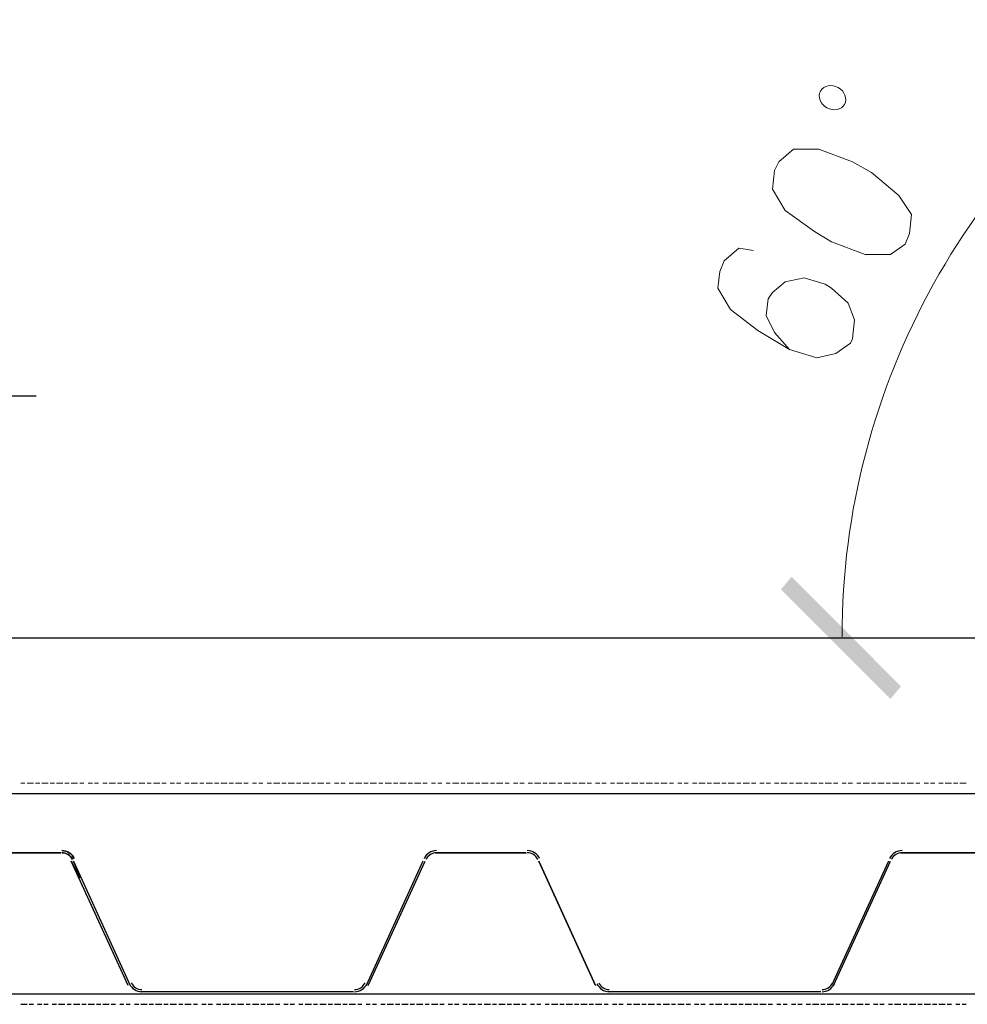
# Model space of a CAD drawing. Header units: millimetres. Extents: x 2063114 to 14983986, y -126020516 to 213791.
# Tile 287 of 656: x 2372743 to 2373916, y -1187801 to -1186582. Entities that reach past the tile are written whole.
import ezdxf

# ---------------------------------------------------------------- set-up
doc = ezdxf.new("R2010")
doc.units = ezdxf.units.MM
doc.layers.add('PDF2_Geometry', color=7, linetype='Continuous')
doc.layers.add('PDF2_Solid Fills', color=7, linetype='Continuous')

msp = doc.modelspace()

# ---------------------------------------------------------------- linework, layer by layer
at = {"layer": 'PDF2_Geometry', "linetype": 'ByBlock', "lineweight": 18}
msp.add_lwpolyline([(2373677.14729, -1186768.50493), (2373674.54022, -1186791.96855), (2373690.18264, -1186818.03925), (2373726.6816, -1186844.10994), (2373747.53816, -1186857.14528), (2373789.25126, -1186872.7877), (2373820.53609, -1186872.7877), (2373838.78558, -1186859.75235), (2373843.99972, -1186846.71701), (2373846.60679, -1186823.25338), (2373830.96437, -1186799.78976), (2373797.07247, -1186771.112), (2373773.60885, -1186758.07665), (2373731.89574, -1186742.43424), (2373700.61091, -1186742.43424), (2373682.36143, -1186758.07665)], close=True, dxfattribs=at)
msp.add_lwpolyline([(2373651.0766, -1186867.57356), (2373632.82711, -1186864.96649), (2373614.57763, -1186880.60891), (2373609.36349, -1186893.64425), (2373606.75642, -1186914.5008), (2373622.39884, -1186940.5715), (2373656.29074, -1186966.64219), (2373695.39677, -1186990.10581), (2373729.28867, -1187000.53409), (2373752.7523, -1186995.31995), (2373771.00178, -1186982.2846), (2373773.60885, -1186977.07047), (2373776.21592, -1186953.60684), (2373768.39471, -1186932.75029), (2373747.53816, -1186914.5008), (2373739.71695, -1186909.28667), (2373713.64626, -1186901.46546), (2373690.18264, -1186906.6796), (2373674.54022, -1186919.71494), (2373669.32608, -1186927.53615), (2373666.71901, -1186948.3927), (2373677.14729, -1186969.24926), (2373695.39677, -1186990.10581)], dxfattribs=at)
at = {"layer": 'PDF2_Geometry', "linetype": 'ByBlock', "lineweight": 25}
for points in [[(2372306.6201, -1187214.31376), (2372476.07959, -1187047.46133), (2372762.8572, -1187047.46133)], [(2369787.42181, -1187787.86898), (2375627.23503, -1187787.86898)], [(2372743.81653, -1187800.90432), (2372751.63773, -1187800.90432)], [(2372754.2448, -1187800.90432), (2372759.45894, -1187800.90432)], [(2372764.67308, -1187800.90432), (2372769.88722, -1187800.90432)], [(2372772.49429, -1187800.90432), (2372777.70843, -1187800.90432)], [(2372782.92256, -1187800.90432), (2372788.1367, -1187800.90432)], [(2372790.74377, -1187800.90432), (2372798.56498, -1187800.90432)], [(2372801.17205, -1187800.90432), (2372806.38619, -1187800.90432)], [(2372808.99326, -1187800.90432), (2372816.81446, -1187800.90432)], [(2372819.42153, -1187800.90432), (2372824.63567, -1187800.90432)], [(2372827.24274, -1187800.90432), (2372835.06395, -1187800.90432)], [(2372837.67102, -1187800.90432), (2372842.88515, -1187800.90432)], [(2372845.49222, -1187800.90432), (2372853.31343, -1187800.90432)], [(2372855.9205, -1187800.90432), (2372861.13464, -1187800.90432)], [(2372866.34878, -1187800.90432), (2372871.56292, -1187800.90432)], [(2372874.16998, -1187800.90432), (2372879.38412, -1187800.90432)], [(2372884.59826, -1187800.90432), (2372889.8124, -1187800.90432)], [(2372892.41947, -1187800.90432), (2372900.24068, -1187800.90432)], [(2372902.84775, -1187800.90432), (2372908.06188, -1187800.90432)], [(2372910.66895, -1187800.90432), (2372918.49016, -1187800.90432)], [(2372921.09723, -1187800.90432), (2372926.31137, -1187800.90432)], [(2372928.91844, -1187800.90432), (2372936.73964, -1187800.90432)], [(2372939.34671, -1187800.90432), (2372944.56085, -1187800.90432)], [(2372947.16792, -1187800.90432), (2372954.98913, -1187800.90432)], [(2372957.5962, -1187800.90432), (2372962.81034, -1187800.90432)], [(2372968.02448, -1187800.90432), (2372973.23861, -1187800.90432)], [(2372975.84568, -1187800.90432), (2372981.05982, -1187800.90432)], [(2372986.27396, -1187800.90432), (2372991.4881, -1187800.90432)], [(2372994.09517, -1187800.90432), (2373001.91637, -1187800.90432)], [(2373004.52344, -1187800.90432), (2373009.73758, -1187800.90432)], [(2373012.34465, -1187800.90432), (2373020.16586, -1187800.90432)], [(2373022.77293, -1187800.90432), (2373027.98707, -1187800.90432)], [(2373030.59414, -1187800.90432), (2373038.41534, -1187800.90432)], [(2373041.02241, -1187800.90432), (2373046.23655, -1187800.90432)], [(2373048.84362, -1187800.90432), (2373056.66483, -1187800.90432)], [(2373059.2719, -1187800.90432), (2373064.48603, -1187800.90432)], [(2373069.70017, -1187800.90432), (2373074.91431, -1187800.90432)], [(2373077.52138, -1187800.90432), (2373082.73552, -1187800.90432)], [(2373087.94966, -1187800.90432), (2373093.1638, -1187800.90432)], [(2373095.77086, -1187800.90432), (2373103.59207, -1187800.90432)], [(2373106.19914, -1187800.90432), (2373111.41328, -1187800.90432)], [(2373114.02035, -1187800.90432), (2373121.84156, -1187800.90432)], [(2373124.44863, -1187800.90432), (2373129.66276, -1187800.90432)], [(2373132.26983, -1187800.90432), (2373140.09104, -1187800.90432)], [(2373142.69811, -1187800.90432), (2373147.91225, -1187800.90432)], [(2373150.51932, -1187800.90432), (2373158.34052, -1187800.90432)], [(2373160.94759, -1187800.90432), (2373166.16173, -1187800.90432)], [(2373171.37587, -1187800.90432), (2373176.59001, -1187800.90432)], [(2373179.19708, -1187800.90432), (2373184.41122, -1187800.90432)], [(2373189.62535, -1187800.90432), (2373194.83949, -1187800.90432)], [(2373197.44656, -1187800.90432), (2373205.26777, -1187800.90432)], [(2373207.87484, -1187800.90432), (2373213.08898, -1187800.90432)], [(2373215.69605, -1187800.90432), (2373223.51725, -1187800.90432)], [(2373226.12432, -1187800.90432), (2373231.33846, -1187800.90432)], [(2373233.94553, -1187800.90432), (2373241.76674, -1187800.90432)], [(2373244.37381, -1187800.90432), (2373249.58795, -1187800.90432)], [(2373252.19501, -1187800.90432), (2373260.01622, -1187800.90432)], [(2373262.62329, -1187800.90432), (2373267.83743, -1187800.90432)], [(2373273.05157, -1187800.90432), (2373278.26571, -1187800.90432)], [(2373280.87278, -1187800.90432), (2373286.08691, -1187800.90432)], [(2373291.30105, -1187800.90432), (2373296.51519, -1187800.90432)], [(2373299.12226, -1187800.90432), (2373306.94347, -1187800.90432)], [(2373309.55054, -1187800.90432), (2373314.76468, -1187800.90432)], [(2373317.37174, -1187800.90432), (2373325.19295, -1187800.90432)], [(2373327.80002, -1187800.90432), (2373333.01416, -1187800.90432)], [(2373335.62123, -1187800.90432), (2373343.44244, -1187800.90432)], [(2373346.04951, -1187800.90432), (2373351.26364, -1187800.90432)], [(2373353.87071, -1187800.90432), (2373361.69192, -1187800.90432)], [(2373364.29899, -1187800.90432), (2373369.51313, -1187800.90432)], [(2373374.72727, -1187800.90432), (2373379.9414, -1187800.90432)], [(2373382.54847, -1187800.90432), (2373387.76261, -1187800.90432)], [(2373392.97675, -1187800.90432), (2373398.19089, -1187800.90432)], [(2373400.79796, -1187800.90432), (2373408.61917, -1187800.90432)], [(2373411.22623, -1187800.90432), (2373416.44037, -1187800.90432)], [(2373419.04744, -1187800.90432), (2373426.86865, -1187800.90432)], [(2373429.47572, -1187800.90432), (2373434.68986, -1187800.90432)], [(2373437.29693, -1187800.90432), (2373445.11813, -1187800.90432)], [(2373447.7252, -1187800.90432), (2373452.93934, -1187800.90432)], [(2373455.54641, -1187800.90432), (2373463.36762, -1187800.90432)], [(2373465.97469, -1187800.90432), (2373471.18883, -1187800.90432)], [(2373476.40296, -1187800.90432), (2373481.6171, -1187800.90432)], [(2373484.22417, -1187800.90432), (2373489.43831, -1187800.90432)], [(2373494.65245, -1187800.90432), (2373499.86659, -1187800.90432)], [(2373502.47366, -1187800.90432), (2373510.29486, -1187800.90432)], [(2373512.90193, -1187800.90432), (2373518.11607, -1187800.90432)], [(2373520.72314, -1187800.90432), (2373528.54435, -1187800.90432)], [(2373531.15142, -1187800.90432), (2373536.36555, -1187800.90432)], [(2373538.97262, -1187800.90432), (2373546.79383, -1187800.90432)], [(2373549.4009, -1187800.90432), (2373554.61504, -1187800.90432)], [(2373557.22211, -1187800.90432), (2373565.04332, -1187800.90432)], [(2373567.65038, -1187800.90432), (2373572.86452, -1187800.90432)], [(2373578.07866, -1187800.90432), (2373583.2928, -1187800.90432)], [(2373585.89987, -1187800.90432), (2373591.11401, -1187800.90432)], [(2373596.32815, -1187800.90432), (2373601.54228, -1187800.90432)], [(2373604.14935, -1187800.90432), (2373611.97056, -1187800.90432)], [(2373614.57763, -1187800.90432), (2373619.79177, -1187800.90432)], [(2373622.39884, -1187800.90432), (2373630.22004, -1187800.90432)], [(2373632.82711, -1187800.90432), (2373638.04125, -1187800.90432)], [(2373640.64832, -1187800.90432), (2373648.46953, -1187800.90432)], [(2373651.0766, -1187800.90432), (2373656.29074, -1187800.90432)], [(2373658.89781, -1187800.90432), (2373666.71901, -1187800.90432)], [(2373669.32608, -1187800.90432), (2373674.54022, -1187800.90432)], [(2373679.75436, -1187800.90432), (2373684.9685, -1187800.90432)], [(2373687.57557, -1187800.90432), (2373692.78971, -1187800.90432)], [(2373698.00384, -1187800.90432), (2373703.21798, -1187800.90432)], [(2373705.82505, -1187800.90432), (2373711.03919, -1187800.90432)], [(2373716.25333, -1187800.90432), (2373721.46747, -1187800.90432)], [(2373724.07454, -1187800.90432), (2373731.89574, -1187800.90432)], [(2373734.50281, -1187800.90432), (2373739.71695, -1187800.90432)], [(2373742.32402, -1187800.90432), (2373750.14523, -1187800.90432)], [(2373752.7523, -1187800.90432), (2373757.96643, -1187800.90432)], [(2373760.5735, -1187800.90432), (2373768.39471, -1187800.90432)], [(2373771.00178, -1187800.90432), (2373776.21592, -1187800.90432)], [(2373778.82299, -1187800.90432), (2373786.6442, -1187800.90432)], [(2373789.25126, -1187800.90432), (2373794.4654, -1187800.90432)], [(2373799.67954, -1187800.90432), (2373804.89368, -1187800.90432)], [(2373807.50075, -1187800.90432), (2373812.71489, -1187800.90432)], [(2373817.92903, -1187800.90432), (2373823.14316, -1187800.90432)], [(2373825.75023, -1187800.90432), (2373833.57144, -1187800.90432)], [(2373836.17851, -1187800.90432), (2373841.39265, -1187800.90432)], [(2373843.99972, -1187800.90432), (2373851.82092, -1187800.90432)], [(2373854.42799, -1187800.90432), (2373859.64213, -1187800.90432)], [(2373862.2492, -1187800.90432), (2373870.07041, -1187800.90432)], [(2373872.67748, -1187800.90432), (2373877.89162, -1187800.90432)], [(2373880.49869, -1187800.90432), (2373888.31989, -1187800.90432)], [(2373890.92696, -1187800.90432), (2373896.1411, -1187800.90432)], [(2373901.35524, -1187800.90432), (2373906.56938, -1187800.90432)], [(2373909.17645, -1187800.90432), (2373914.39058, -1187800.90432)]]:
    msp.add_lwpolyline(points, dxfattribs=at)
msp.add_lwpolyline([(2370809.3712, -1187347.27429), (2374662.61944, -1187347.27429), (2374785.15169, -1187540.19741), (2370686.83895, -1187540.19741)], close=True, dxfattribs=at)
at = {"layer": 'PDF2_Geometry', "linetype": 'ByBlock', "lineweight": 0}
for points in [[(2372749.03066, -1187527.16206), (2372743.81653, -1187527.16206)], [(2372759.45894, -1187527.16206), (2372751.63773, -1187527.16206)], [(2372767.28015, -1187527.16206), (2372762.06601, -1187527.16206)], [(2372777.70843, -1187527.16206), (2372769.88722, -1187527.16206)], [(2372785.52963, -1187527.16206), (2372780.31549, -1187527.16206)], [(2372795.95791, -1187527.16206), (2372788.1367, -1187527.16206)], [(2372803.77912, -1187527.16206), (2372798.56498, -1187527.16206)], [(2372814.20739, -1187527.16206), (2372806.38619, -1187527.16206)], [(2372822.0286, -1187527.16206), (2372816.81446, -1187527.16206)], [(2372832.45688, -1187527.16206), (2372827.24274, -1187527.16206)], [(2372840.27809, -1187527.16206), (2372835.06395, -1187527.16206)], [(2372850.70636, -1187527.16206), (2372845.49222, -1187527.16206)], [(2372861.13464, -1187527.16206), (2372853.31343, -1187527.16206)], [(2372868.95585, -1187527.16206), (2372863.74171, -1187527.16206)], [(2372879.38412, -1187527.16206), (2372871.56292, -1187527.16206)], [(2372887.20533, -1187527.16206), (2372881.99119, -1187527.16206)], [(2372897.63361, -1187527.16206), (2372889.8124, -1187527.16206)], [(2372905.45481, -1187527.16206), (2372900.24068, -1187527.16206)], [(2372915.88309, -1187527.16206), (2372908.06188, -1187527.16206)], [(2372923.7043, -1187527.16206), (2372918.49016, -1187527.16206)], [(2372934.13258, -1187527.16206), (2372928.91844, -1187527.16206)], [(2372941.95378, -1187527.16206), (2372936.73964, -1187527.16206)], [(2372952.38206, -1187527.16206), (2372947.16792, -1187527.16206)], [(2372962.81034, -1187527.16206), (2372954.98913, -1187527.16206)], [(2372970.63154, -1187527.16206), (2372965.41741, -1187527.16206)], [(2372981.05982, -1187527.16206), (2372973.23861, -1187527.16206)], [(2372988.88103, -1187527.16206), (2372983.66689, -1187527.16206)], [(2372999.30931, -1187527.16206), (2372991.4881, -1187527.16206)], [(2373007.13051, -1187527.16206), (2373001.91637, -1187527.16206)], [(2373017.55879, -1187527.16206), (2373009.73758, -1187527.16206)], [(2373025.38, -1187527.16206), (2373020.16586, -1187527.16206)], [(2373035.80827, -1187527.16206), (2373030.59414, -1187527.16206)], [(2373043.62948, -1187527.16206), (2373038.41534, -1187527.16206)], [(2373054.05776, -1187527.16206), (2373048.84362, -1187527.16206)], [(2373064.48603, -1187527.16206), (2373056.66483, -1187527.16206)], [(2373072.30724, -1187527.16206), (2373067.0931, -1187527.16206)], [(2373082.73552, -1187527.16206), (2373074.91431, -1187527.16206)], [(2373090.55673, -1187527.16206), (2373085.34259, -1187527.16206)], [(2373100.985, -1187527.16206), (2373093.1638, -1187527.16206)], [(2373108.80621, -1187527.16206), (2373103.59207, -1187527.16206)], [(2373119.23449, -1187527.16206), (2373111.41328, -1187527.16206)], [(2373127.05569, -1187527.16206), (2373121.84156, -1187527.16206)], [(2373137.48397, -1187527.16206), (2373132.26983, -1187527.16206)], [(2373145.30518, -1187527.16206), (2373140.09104, -1187527.16206)], [(2373155.73346, -1187527.16206), (2373150.51932, -1187527.16206)], [(2373166.16173, -1187527.16206), (2373158.34052, -1187527.16206)], [(2373173.98294, -1187527.16206), (2373168.7688, -1187527.16206)], [(2373184.41122, -1187527.16206), (2373176.59001, -1187527.16206)], [(2373192.23242, -1187527.16206), (2373187.01829, -1187527.16206)], [(2373202.6607, -1187527.16206), (2373194.83949, -1187527.16206)], [(2373210.48191, -1187527.16206), (2373205.26777, -1187527.16206)], [(2373220.91018, -1187527.16206), (2373213.08898, -1187527.16206)], [(2373228.73139, -1187527.16206), (2373223.51725, -1187527.16206)], [(2373239.15967, -1187527.16206), (2373231.33846, -1187527.16206)], [(2373246.98088, -1187527.16206), (2373241.76674, -1187527.16206)], [(2373257.40915, -1187527.16206), (2373252.19501, -1187527.16206)], [(2373265.23036, -1187527.16206), (2373260.01622, -1187527.16206)], [(2373275.65864, -1187527.16206), (2373270.4445, -1187527.16206)], [(2373286.08691, -1187527.16206), (2373278.26571, -1187527.16206)], [(2373293.90812, -1187527.16206), (2373288.69398, -1187527.16206)], [(2373304.3364, -1187527.16206), (2373296.51519, -1187527.16206)], [(2373312.15761, -1187527.16206), (2373306.94347, -1187527.16206)], [(2373322.58588, -1187527.16206), (2373314.76468, -1187527.16206)], [(2373330.40709, -1187527.16206), (2373325.19295, -1187527.16206)], [(2373340.83537, -1187527.16206), (2373333.01416, -1187527.16206)], [(2373348.65657, -1187527.16206), (2373343.44244, -1187527.16206)], [(2373359.08485, -1187527.16206), (2373353.87071, -1187527.16206)], [(2373366.90606, -1187527.16206), (2373361.69192, -1187527.16206)], [(2373377.33434, -1187527.16206), (2373372.1202, -1187527.16206)], [(2373387.76261, -1187527.16206), (2373379.9414, -1187527.16206)], [(2373395.58382, -1187527.16206), (2373390.36968, -1187527.16206)], [(2373406.0121, -1187527.16206), (2373398.19089, -1187527.16206)], [(2373413.8333, -1187527.16206), (2373408.61917, -1187527.16206)], [(2373424.26158, -1187527.16206), (2373416.44037, -1187527.16206)], [(2373432.08279, -1187527.16206), (2373426.86865, -1187527.16206)], [(2373442.51106, -1187527.16206), (2373434.68986, -1187527.16206)], [(2373450.33227, -1187527.16206), (2373445.11813, -1187527.16206)], [(2373460.76055, -1187527.16206), (2373455.54641, -1187527.16206)], [(2373468.58176, -1187527.16206), (2373463.36762, -1187527.16206)], [(2373479.01003, -1187527.16206), (2373473.79589, -1187527.16206)], [(2373489.43831, -1187527.16206), (2373481.6171, -1187527.16206)], [(2373497.25952, -1187527.16206), (2373492.04538, -1187527.16206)], [(2373507.68779, -1187527.16206), (2373499.86659, -1187527.16206)], [(2373515.509, -1187527.16206), (2373510.29486, -1187527.16206)], [(2373525.93728, -1187527.16206), (2373518.11607, -1187527.16206)], [(2373533.75849, -1187527.16206), (2373528.54435, -1187527.16206)], [(2373544.18676, -1187527.16206), (2373536.36555, -1187527.16206)], [(2373552.00797, -1187527.16206), (2373546.79383, -1187527.16206)], [(2373562.43625, -1187527.16206), (2373557.22211, -1187527.16206)], [(2373570.25745, -1187527.16206), (2373565.04332, -1187527.16206)], [(2373580.68573, -1187527.16206), (2373575.47159, -1187527.16206)], [(2373591.11401, -1187527.16206), (2373583.2928, -1187527.16206)], [(2373598.93521, -1187527.16206), (2373593.72108, -1187527.16206)], [(2373609.36349, -1187527.16206), (2373601.54228, -1187527.16206)], [(2373617.1847, -1187527.16206), (2373611.97056, -1187527.16206)], [(2373627.61298, -1187527.16206), (2373619.79177, -1187527.16206)], [(2373635.43418, -1187527.16206), (2373630.22004, -1187527.16206)], [(2373645.86246, -1187527.16206), (2373638.04125, -1187527.16206)], [(2373653.68367, -1187527.16206), (2373648.46953, -1187527.16206)], [(2373664.11194, -1187527.16206), (2373658.89781, -1187527.16206)], [(2373671.93315, -1187527.16206), (2373666.71901, -1187527.16206)], [(2373682.36143, -1187527.16206), (2373677.14729, -1187527.16206)], [(2373692.78971, -1187527.16206), (2373684.9685, -1187527.16206)], [(2373700.61091, -1187527.16206), (2373695.39677, -1187527.16206)], [(2373711.03919, -1187527.16206), (2373703.21798, -1187527.16206)], [(2373718.8604, -1187527.16206), (2373713.64626, -1187527.16206)], [(2373729.28867, -1187527.16206), (2373721.46747, -1187527.16206)], [(2373737.10988, -1187527.16206), (2373731.89574, -1187527.16206)], [(2373747.53816, -1187527.16206), (2373739.71695, -1187527.16206)], [(2373755.35937, -1187527.16206), (2373750.14523, -1187527.16206)], [(2373765.78764, -1187527.16206), (2373760.5735, -1187527.16206)], [(2373773.60885, -1187527.16206), (2373768.39471, -1187527.16206)], [(2373784.03713, -1187527.16206), (2373778.82299, -1187527.16206)], [(2373794.4654, -1187527.16206), (2373786.6442, -1187527.16206)], [(2373802.28661, -1187527.16206), (2373797.07247, -1187527.16206)], [(2373812.71489, -1187527.16206), (2373804.89368, -1187527.16206)], [(2373820.53609, -1187527.16206), (2373815.32196, -1187527.16206)], [(2373830.96437, -1187527.16206), (2373823.14316, -1187527.16206)], [(2373838.78558, -1187527.16206), (2373833.57144, -1187527.16206)], [(2373849.21386, -1187527.16206), (2373841.39265, -1187527.16206)], [(2373857.03506, -1187527.16206), (2373851.82092, -1187527.16206)], [(2373867.46334, -1187527.16206), (2373862.2492, -1187527.16206)], [(2373875.28455, -1187527.16206), (2373870.07041, -1187527.16206)], [(2373885.71282, -1187527.16206), (2373880.49869, -1187527.16206)], [(2373896.1411, -1187527.16206), (2373888.31989, -1187527.16206)], [(2373903.96231, -1187527.16206), (2373898.74817, -1187527.16206)], [(2373914.39058, -1187527.16206), (2373906.56938, -1187527.16206)], [(2372743.81653, -1187540.19741), (2372749.03066, -1187540.19741)], [(2372751.63773, -1187540.19741), (2372759.45894, -1187540.19741)], [(2372762.06601, -1187540.19741), (2372767.28015, -1187540.19741)], [(2372769.88722, -1187540.19741), (2372777.70843, -1187540.19741)], [(2372780.31549, -1187540.19741), (2372785.52963, -1187540.19741)], [(2372788.1367, -1187540.19741), (2372795.95791, -1187540.19741)], [(2372798.56498, -1187540.19741), (2372803.77912, -1187540.19741)], [(2372806.38619, -1187540.19741), (2372814.20739, -1187540.19741)], [(2372816.81446, -1187540.19741), (2372822.0286, -1187540.19741)], [(2372827.24274, -1187540.19741), (2372832.45688, -1187540.19741)], [(2372835.06395, -1187540.19741), (2372840.27809, -1187540.19741)], [(2372845.49222, -1187540.19741), (2372850.70636, -1187540.19741)], [(2372853.31343, -1187540.19741), (2372861.13464, -1187540.19741)], [(2372863.74171, -1187540.19741), (2372868.95585, -1187540.19741)], [(2372871.56292, -1187540.19741), (2372879.38412, -1187540.19741)], [(2372881.99119, -1187540.19741), (2372887.20533, -1187540.19741)], [(2372889.8124, -1187540.19741), (2372897.63361, -1187540.19741)], [(2372900.24068, -1187540.19741), (2372905.45481, -1187540.19741)], [(2372908.06188, -1187540.19741), (2372915.88309, -1187540.19741)], [(2372918.49016, -1187540.19741), (2372923.7043, -1187540.19741)], [(2372928.91844, -1187540.19741), (2372934.13258, -1187540.19741)], [(2372936.73964, -1187540.19741), (2372941.95378, -1187540.19741)], [(2372947.16792, -1187540.19741), (2372952.38206, -1187540.19741)], [(2372954.98913, -1187540.19741), (2372962.81034, -1187540.19741)], [(2372965.41741, -1187540.19741), (2372970.63154, -1187540.19741)], [(2372973.23861, -1187540.19741), (2372981.05982, -1187540.19741)], [(2372983.66689, -1187540.19741), (2372988.88103, -1187540.19741)], [(2372991.4881, -1187540.19741), (2372999.30931, -1187540.19741)], [(2373001.91637, -1187540.19741), (2373007.13051, -1187540.19741)], [(2373009.73758, -1187540.19741), (2373017.55879, -1187540.19741)], [(2373020.16586, -1187540.19741), (2373025.38, -1187540.19741)], [(2373030.59414, -1187540.19741), (2373035.80827, -1187540.19741)], [(2373038.41534, -1187540.19741), (2373043.62948, -1187540.19741)], [(2373048.84362, -1187540.19741), (2373054.05776, -1187540.19741)], [(2373056.66483, -1187540.19741), (2373064.48603, -1187540.19741)], [(2373067.0931, -1187540.19741), (2373072.30724, -1187540.19741)], [(2373074.91431, -1187540.19741), (2373082.73552, -1187540.19741)], [(2373085.34259, -1187540.19741), (2373090.55673, -1187540.19741)], [(2373093.1638, -1187540.19741), (2373100.985, -1187540.19741)], [(2373103.59207, -1187540.19741), (2373108.80621, -1187540.19741)], [(2373111.41328, -1187540.19741), (2373119.23449, -1187540.19741)], [(2373121.84156, -1187540.19741), (2373127.05569, -1187540.19741)], [(2373132.26983, -1187540.19741), (2373137.48397, -1187540.19741)], [(2373140.09104, -1187540.19741), (2373145.30518, -1187540.19741)], [(2373150.51932, -1187540.19741), (2373155.73346, -1187540.19741)], [(2373158.34052, -1187540.19741), (2373166.16173, -1187540.19741)], [(2373168.7688, -1187540.19741), (2373173.98294, -1187540.19741)], [(2373176.59001, -1187540.19741), (2373184.41122, -1187540.19741)], [(2373187.01829, -1187540.19741), (2373192.23242, -1187540.19741)], [(2373194.83949, -1187540.19741), (2373202.6607, -1187540.19741)], [(2373205.26777, -1187540.19741), (2373210.48191, -1187540.19741)], [(2373213.08898, -1187540.19741), (2373220.91018, -1187540.19741)], [(2373223.51725, -1187540.19741), (2373228.73139, -1187540.19741)], [(2373231.33846, -1187540.19741), (2373239.15967, -1187540.19741)], [(2373241.76674, -1187540.19741), (2373246.98088, -1187540.19741)], [(2373252.19501, -1187540.19741), (2373257.40915, -1187540.19741)], [(2373260.01622, -1187540.19741), (2373265.23036, -1187540.19741)], [(2373270.4445, -1187540.19741), (2373275.65864, -1187540.19741)], [(2373278.26571, -1187540.19741), (2373286.08691, -1187540.19741)], [(2373288.69398, -1187540.19741), (2373293.90812, -1187540.19741)], [(2373296.51519, -1187540.19741), (2373304.3364, -1187540.19741)], [(2373306.94347, -1187540.19741), (2373312.15761, -1187540.19741)], [(2373314.76468, -1187540.19741), (2373322.58588, -1187540.19741)], [(2373325.19295, -1187540.19741), (2373330.40709, -1187540.19741)], [(2373333.01416, -1187540.19741), (2373340.83537, -1187540.19741)], [(2373343.44244, -1187540.19741), (2373348.65657, -1187540.19741)], [(2373353.87071, -1187540.19741), (2373359.08485, -1187540.19741)], [(2373361.69192, -1187540.19741), (2373366.90606, -1187540.19741)], [(2373372.1202, -1187540.19741), (2373377.33434, -1187540.19741)], [(2373379.9414, -1187540.19741), (2373387.76261, -1187540.19741)], [(2373390.36968, -1187540.19741), (2373395.58382, -1187540.19741)], [(2373398.19089, -1187540.19741), (2373406.0121, -1187540.19741)], [(2373408.61917, -1187540.19741), (2373413.8333, -1187540.19741)], [(2373416.44037, -1187540.19741), (2373424.26158, -1187540.19741)], [(2373426.86865, -1187540.19741), (2373432.08279, -1187540.19741)], [(2373434.68986, -1187540.19741), (2373442.51106, -1187540.19741)], [(2373445.11813, -1187540.19741), (2373450.33227, -1187540.19741)], [(2373455.54641, -1187540.19741), (2373460.76055, -1187540.19741)], [(2373463.36762, -1187540.19741), (2373468.58176, -1187540.19741)], [(2373473.79589, -1187540.19741), (2373479.01003, -1187540.19741)], [(2373481.6171, -1187540.19741), (2373489.43831, -1187540.19741)], [(2373492.04538, -1187540.19741), (2373497.25952, -1187540.19741)], [(2373499.86659, -1187540.19741), (2373507.68779, -1187540.19741)], [(2373510.29486, -1187540.19741), (2373515.509, -1187540.19741)], [(2373518.11607, -1187540.19741), (2373525.93728, -1187540.19741)], [(2373528.54435, -1187540.19741), (2373533.75849, -1187540.19741)], [(2373536.36555, -1187540.19741), (2373544.18676, -1187540.19741)], [(2373546.79383, -1187540.19741), (2373552.00797, -1187540.19741)], [(2373557.22211, -1187540.19741), (2373562.43625, -1187540.19741)], [(2373565.04332, -1187540.19741), (2373570.25745, -1187540.19741)], [(2373575.47159, -1187540.19741), (2373580.68573, -1187540.19741)], [(2373583.2928, -1187540.19741), (2373591.11401, -1187540.19741)], [(2373593.72108, -1187540.19741), (2373598.93521, -1187540.19741)], [(2373601.54228, -1187540.19741), (2373609.36349, -1187540.19741)], [(2373611.97056, -1187540.19741), (2373617.1847, -1187540.19741)], [(2373619.79177, -1187540.19741), (2373627.61298, -1187540.19741)], [(2373630.22004, -1187540.19741), (2373635.43418, -1187540.19741)], [(2373638.04125, -1187540.19741), (2373645.86246, -1187540.19741)], [(2373648.46953, -1187540.19741), (2373653.68367, -1187540.19741)], [(2373658.89781, -1187540.19741), (2373664.11194, -1187540.19741)], [(2373666.71901, -1187540.19741), (2373671.93315, -1187540.19741)], [(2373677.14729, -1187540.19741), (2373682.36143, -1187540.19741)], [(2373684.9685, -1187540.19741), (2373692.78971, -1187540.19741)], [(2373695.39677, -1187540.19741), (2373700.61091, -1187540.19741)], [(2373703.21798, -1187540.19741), (2373711.03919, -1187540.19741)], [(2373713.64626, -1187540.19741), (2373718.8604, -1187540.19741)], [(2373721.46747, -1187540.19741), (2373729.28867, -1187540.19741)], [(2373731.89574, -1187540.19741), (2373737.10988, -1187540.19741)], [(2373739.71695, -1187540.19741), (2373747.53816, -1187540.19741)], [(2373750.14523, -1187540.19741), (2373755.35937, -1187540.19741)], [(2373760.5735, -1187540.19741), (2373765.78764, -1187540.19741)], [(2373768.39471, -1187540.19741), (2373773.60885, -1187540.19741)], [(2373778.82299, -1187540.19741), (2373784.03713, -1187540.19741)], [(2373786.6442, -1187540.19741), (2373794.4654, -1187540.19741)], [(2373797.07247, -1187540.19741), (2373802.28661, -1187540.19741)], [(2373804.89368, -1187540.19741), (2373812.71489, -1187540.19741)], [(2373815.32196, -1187540.19741), (2373820.53609, -1187540.19741)], [(2373823.14316, -1187540.19741), (2373830.96437, -1187540.19741)], [(2373833.57144, -1187540.19741), (2373838.78558, -1187540.19741)], [(2373841.39265, -1187540.19741), (2373849.21386, -1187540.19741)], [(2373851.82092, -1187540.19741), (2373857.03506, -1187540.19741)], [(2373862.2492, -1187540.19741), (2373867.46334, -1187540.19741)], [(2373870.07041, -1187540.19741), (2373875.28455, -1187540.19741)], [(2373880.49869, -1187540.19741), (2373885.71282, -1187540.19741)], [(2373888.31989, -1187540.19741), (2373896.1411, -1187540.19741)], [(2373898.74817, -1187540.19741), (2373903.96231, -1187540.19741)], [(2373906.56938, -1187540.19741), (2373914.39058, -1187540.19741)]]:
    msp.add_lwpolyline(points, dxfattribs=at)
at = {"layer": 'PDF2_Geometry', "linetype": 'ByBlock', "lineweight": 30}
for points in [[(2372810.07953, -1187620.47341, 0.2960450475), (2372794.65438, -1187610.58827, -0.2960450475)], [(2372807.68972, -1187621.55969, 0.2961447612), (2372794.65438, -1187613.19534, -0.2961447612)]]:
    msp.add_lwpolyline(points, format="xyb", close=True, dxfattribs=at)
for points in [[(2372678.6398, -1187613.19534), (2372793.35084, -1187613.19534)], [(2372793.35084, -1187613.19534), (2372678.6398, -1187613.19534)], [(2373257.40915, -1187613.19534), (2373369.51313, -1187613.19534)], [(2373385.15554, -1187623.62362), (2373455.54641, -1187777.4407)], [(2373833.57144, -1187613.19534), (2373948.28248, -1187613.19534)]]:
    msp.add_lwpolyline(points, close=True, dxfattribs=at)
for points in [[(2372876.77705, -1187777.4407), (2372806.38619, -1187623.62362), (2372816.81446, -1187644.48017), (2372816.81446, -1187641.8731), (2372808.99326, -1187623.62362), (2372879.38412, -1187777.4407)], [(2373241.76674, -1187623.62362), (2373171.37587, -1187777.4407)], [(2373173.98294, -1187777.4407), (2373244.37381, -1187623.62362)], [(2373817.92903, -1187623.62362), (2373747.53816, -1187777.4407)], [(2373750.14523, -1187777.4407), (2373820.53609, -1187623.62362)], [(2373155.73346, -1187785.26191), (2372892.41947, -1187785.26191)], [(2372892.41947, -1187787.86898), (2373155.73346, -1187787.86898)], [(2373734.50281, -1187785.26191), (2373471.18883, -1187785.26191)], [(2373471.18883, -1187787.86898), (2373734.50281, -1187787.86898)]]:
    msp.add_lwpolyline(points, dxfattribs=at)
at = {"layer": 'PDF2_Geometry', "linetype": 'ByBlock', "lineweight": 18}
msp.add_arc((2374660.67335, -1187346.39354), 900.09995, 121.87067926, 179.97308756, dxfattribs=at)
at = {"layer": 'PDF2_Geometry', "linetype": 'ByBlock', "lineweight": 30}
for centre, radius, start, end in [((2373258.69021, -1187627.53078), 16.94252, 89.92397274, 155.38318592), ((2373370.83914, -1187627.53078), 16.94252, 24.61681409, 90.07602723), ((2373834.85249, -1187627.53078), 16.94252, 89.92397277, 155.38318587), ((2373258.7112, -1187627.53262), 14.33728, 89.99407425, 155.37979879), ((2373370.81815, -1187627.53262), 14.33728, 24.62020115, 90.00592578), ((2373834.79907, -1187627.41663), 14.22149, 89.69417771, 155.67969542), ((2372893.74259, -1187768.25377), 17.00815, 204.75881321, 269.93402815), ((2372893.6471, -1187768.43355), 14.22149, 204.32030458, 270.30582237), ((2373157.1129, -1187768.43355), 14.22149, 269.69417765, 335.67969542), ((2373156.94144, -1187768.13523), 17.12695, 270.31964234, 334.98751633), ((2373472.58791, -1187768.13523), 17.12695, 205.01248367, 269.68035766), ((2373472.49088, -1187768.31756), 14.33728, 204.62020115, 270.00592578), ((2373735.88225, -1187768.43355), 14.22149, 269.69417765, 335.67969542), ((2373735.78676, -1187768.25377), 17.00815, 270.06597182, 335.24118679)]:
    msp.add_arc(centre, radius, start, end, dxfattribs=at)
at = {"layer": 'PDF2_Geometry', "linetype": 'ByBlock', "lineweight": 18}
for points in [[(2373733.95967, -1186670.30533), (2373730.1577, -1186677.25751), (2373733.74242, -1186686.59951), (2373741.88951, -1186691.05325)], [(2373755.79388, -1186666.06884), (2373747.64679, -1186661.50647), (2373737.87028, -1186663.46177), (2373733.95967, -1186670.30533)], [(2373763.61508, -1186686.81676), (2373767.52569, -1186679.86458), (2373763.94097, -1186670.52258), (2373755.79388, -1186666.06884)], [(2373741.88951, -1186691.05325), (2373750.0366, -1186695.61562), (2373759.81311, -1186693.66032), (2373763.61508, -1186686.81676)]]:
    msp.add_open_spline(points, degree=3, dxfattribs=at)
at = {"layer": 'PDF2_Solid Fills', "linetype": 'ByBlock', "transparency": 33554559}
for points in [[(2373698.00384, -1187271.66928), (2373684.9685, -1187287.3117), (2373833.57144, -1187407.23688)], [(2373684.9685, -1187287.3117), (2373833.57144, -1187407.23688), (2373820.53609, -1187422.87929)]]:
    msp.add_solid(points, dxfattribs=at)

doc.saveas('drawing.dxf')
